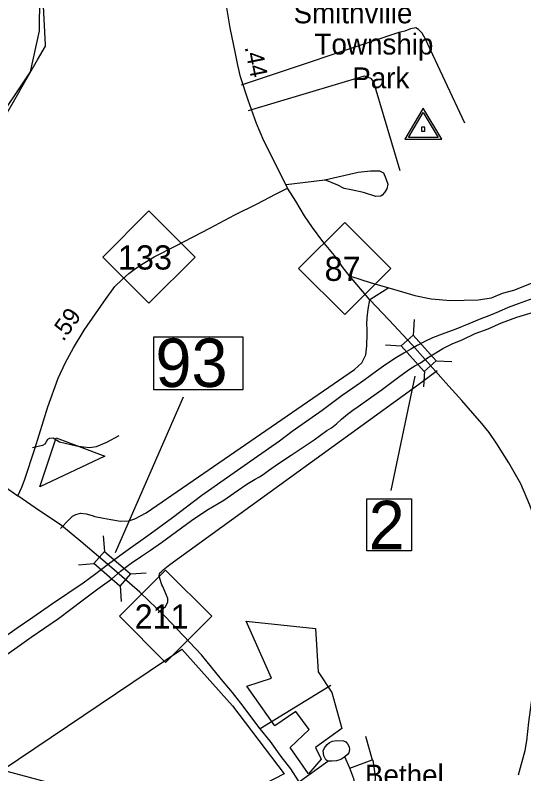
# Model space of a CAD drawing. Extents: x 2104537 to 2336408, y 34176 to 229611.
# Drawn here: x 2292690 to 2296362, y 71538 to 77015 of the extents above; entities that cross this region are included whole.
import ezdxf

# ---------------------------------------------------------------- set-up
doc = ezdxf.new("R2010")
doc.units = 0
for name, color, linetype in [('Exist Boundary Land Use Park Urban  Label', 7, 'Continuous'), ('Exist Boundary Political City Limit New', 7, 'Continuous'), ('Exist Cultural Church Label', 7, 'Continuous'), ('Exist Hydrographic Creek Single Shore', 7, 'Continuous'), ('Exist Hydrographic River Shore', 7, 'Continuous'), ('Exist Road Non-System Type 51', 7, 'Continuous'), ('Exist Road Primary NC Attributed', 7, 'Continuous'), ('Exist Road Primary NC Mileage Hundredths English Label', 7, 'Continuous'), ('Exist Road Primary NC Shield CELL', 7, 'Continuous'), ('Exist Road Primary NC Shield Number Label', 7, 'Continuous'), ('Exist Road Primary NC Structure Standard Bridge CELL', 7, 'Continuous'), ('Exist Road Primary NC Structure Standard Bridge Number Label', 7, 'Continuous'), ('Exist Survey Geodetic Marker CELL', 7, 'Continuous'), ('Map Preparation Boundary City Limit Buffer Line', 7, 'Continuous')]:
    doc.layers.add(name, color=color, linetype=linetype)

msp = doc.modelspace()

# ---------------------------------------------------------------- linework, layer by layer
at = {"layer": 'Exist Boundary Political City Limit New'}
for points in [[(2292421.8, 75948.7), (2292716.2, 76457.9), (2292730.8, 76483.3), (2292740.8, 76500.6), (2292750.8, 76517.5), (2292760.5, 76534.6), (2292786.2, 76579.2), (2292851.8, 76691.9), (2292909.8, 76791.9), (2292909.2, 76800.3), (2292847.5, 77966.9)], [(2293336.8, 73832.2), (2292867.2, 73610.7), (2292984.8, 73962.5), (2293336.8, 73832.2)], [(2294976.2, 72125.1), (2295047.8, 71864.5), (2294858.8, 71727.6), (2294898, 71642.9), (2294806.8, 71538.7), (2294676.2, 71727.6), (2294813.2, 71858), (2294715.5, 71988.3), (2294565.5, 71884), (2294363.5, 72170.7), (2294539.5, 72229.4), (2294356.8, 72639.8), (2294858.8, 72587.7), (2294878.2, 72275), (2294976.2, 72125.1)], [(2294356.8, 71395.4), (2294585, 71030.5), (2292596.8, 71564.8), (2293894, 72437.9), (2294259, 72027.4), (2294630.8, 71538.7), (2294356.8, 71395.4)]]:
    msp.add_lwpolyline(points, dxfattribs=at)
at = {"layer": 'Exist Hydrographic Creek Single Shore'}
for points in [[(2289066.9, 79231), (2289438.9, 79525.7), (2289547, 79517), (2290575.9, 79044.6), (2291422, 78562.6), (2291504.8, 78597), (2291661.9, 78771.2), (2291760.9, 78831.6), (2292018.9, 78859.4), (2292554.9, 78563.8), (2292781.9, 78356.1), (2292865.9, 78226.5), (2292884, 78117.9), (2292862.9, 76959.6)], [(2292862.9, 76959.6), (2292861.8, 76901.4), (2292797.9, 76607.4), (2292527.9, 76207.4)]]:
    msp.add_lwpolyline(points, dxfattribs=at)
at = {"layer": 'Exist Hydrographic River Shore'}
for points in [[(2296428.3, 74968.8), (2296320.3, 74931.5), (2296248.6, 74905), (2296178.9, 74874.5), (2296121.3, 74850.1), (2296039.3, 74817.2), (2295964, 74786.8), (2295870.1, 74748.3), (2295772.6, 74711.8), (2295702.9, 74685.2), (2295647.3, 74659.1), (2295591.3, 74630), (2295547.5, 74603.6), (2295495.8, 74575.1), (2295444, 74544.2), (2295366.2, 74492.3), (2295298.8, 74445.3), (2295207.6, 74378.2), (2295127.8, 74321.3), (2295050.3, 74268.7), (2294905.6, 74161.6), (2294690.8, 74008.3), (2294597.3, 73939.5), (2294414.4, 73811.8), (2294221.6, 73677.8), (2294037, 73546.2), (2293826.3, 73386.9), (2293665.3, 73266.9), (2293472.7, 73129.6), (2293363.3, 73050.7), (2293262.1, 72973.9), (2293180.5, 72913.1), (2292951.9, 72759.1), (2292816.9, 72665.9), (2292703.3, 72589.3), (2292602.2, 72516.5)], [(2292605.2, 72382), (2292704.6, 72453.2), (2292806, 72524.1), (2293002.8, 72659.7), (2293181.6, 72795), (2293286.7, 72874), (2293388.1, 72945.2), (2293449.9, 73001.4), (2293527.4, 73058), (2293600.9, 73109.1), (2293666.3, 73153.1), (2293745.8, 73208), (2293962.4, 73365.6), (2294073.7, 73440.5), (2294195.1, 73513.6), (2294292.5, 73580.6), (2294362.4, 73629.2), (2294397.9, 73651.4), (2294421.8, 73665.7), (2294453.6, 73682.5), (2294479.5, 73700), (2294519.4, 73728.8), (2294590.9, 73777.3), (2294682.2, 73837.9), (2294847.4, 73949.5), (2294895, 73984), (2294940.5, 74015.9), (2294972.4, 74036.6), (2295010.3, 74064.5), (2295045.8, 74099.2), (2295089.8, 74135.1), (2295127.4, 74163.9), (2295165.3, 74190.4), (2295331.9, 74307.6), (2295467.3, 74408.3), (2295536.5, 74459.5), (2295576.3, 74483.3), (2295616.1, 74505.5), (2295666, 74540.6), (2295713.8, 74570.9), (2295777.2, 74609), (2295845.1, 74642.2), (2295920.8, 74674.5), (2296010.2, 74717.1), (2296105.9, 74750.3), (2296201.9, 74792.8), (2296311.3, 74834.3), (2296431, 74871.3)]]:
    msp.add_lwpolyline(points, dxfattribs=at)
at = {"layer": 'Exist Road Non-System Type 51'}
for p, q in [((2294646.6, 75792.9), (2294924.3, 75826.5)), ((2295388, 75046.8), (2295250.6, 74959.3)), ((2295388, 75046.8), (2295486.2, 75017.5)), ((2295629.4, 74370.7), (2295737, 74448.7)), ((2294969.2, 72175.2), (2294459, 71863.2)), ((2295219.9, 71808.6), (2295266.5, 71637.8)), ((2295105.7, 71578.9), (2295069.2, 71659.6)), ((2294733.7, 71476.1), (2294946.6, 71629.8)), ((2295105.7, 71578.9), (2295266.5, 71637.8))]:
    msp.add_line(p, q, dxfattribs=at)
for points in [[(2295935.6, 76235.5), (2295652.5, 76842.6), (2295627.5, 76884.5), (2295602, 76912.1), (2295582.2, 76924.6), (2295544, 76915.5), (2295503.6, 76900.2), (2295459.5, 76890.9), (2294320.5, 76509)], [(2295469.4, 75892.5), (2295289.9, 76498.2), (2295278.8, 76532.6), (2295263.1, 76554.8), (2295237.1, 76567.5), (2295209.4, 76573.9), (2294372.7, 76323.9)], [(2294924.3, 75826.5), (2295166.2, 75880.6), (2295254.3, 75890.4), (2295320.3, 75892.5), (2295350.1, 75877.6), (2295365, 75835), (2295379.9, 75794.5), (2295373.5, 75762.5), (2295356.5, 75734.9), (2295339.5, 75715.7), (2295328.8, 75709.3), (2295294.8, 75705), (2295205.3, 75734.9), (2295115.9, 75754), (2295064, 75764.9), (2295018.5, 75787.7), (2294924.3, 75826.5)], [(2295486.2, 75017.5), (2295574.9, 74991.1), (2295692.5, 74966.9), (2295834.4, 74956.3), (2295932.1, 74956.4), (2296032.2, 74960.3), (2296128.6, 74974.6), (2296207, 75007.2), (2296289.4, 75029.5), (2296428.6, 75084.6), (2296536.9, 75108.8), (2296660.1, 75166.4), (2296778.9, 75203.8), (2296823.2, 75225.3), (2296898.2, 75247.6)], [(2295103.7, 75134.3), (2295260.8, 75083.1), (2295388, 75046.8)], [(2295230.5, 74750.3), (2295229.1, 74783.9), (2295230, 74829.8), (2295239.1, 74893.6), (2295250.6, 74959.3)], [(2293245.4, 73401.6), (2293264.9, 73395.7), (2293328.6, 73382.6), (2293380.3, 73373.4), (2293450.3, 73362.3), (2293510.3, 73363.1), (2293554.6, 73378.3), (2293635.1, 73422.7), (2295138.9, 74457.6), (2295191.6, 74504.5), (2295221, 74562), (2295228.1, 74627.7), (2295231.8, 74715.9), (2295230.5, 74750.3)], [(2293755.2, 72889), (2293749.1, 72902.5), (2293736.1, 72940.8), (2293728.4, 72966.9), (2293730.6, 72981), (2293735, 72988.8), (2293743.1, 72996.8), (2293757.4, 73010.3), (2293806.1, 73049.4), (2295629.4, 74370.7)], [(2293437.8, 73978.5), (2293349, 73930), (2293274.6, 73899.6), (2293228.5, 73892.3), (2293182.3, 73895.2), (2293132.6, 73902.4), (2293009.2, 73932.6), (2292963.8, 73961.4), (2292937.5, 73957.9), (2292923.6, 73952.3), (2292903, 73918.6), (2292886.7, 73907.1), (2292815.2, 73890.4)], [(2293017.2, 73308.6), (2293076.5, 73371.4), (2293102.9, 73398.8), (2293127.1, 73410.4), (2293161.4, 73419.6), (2293201.3, 73414.9), (2293245.4, 73401.6)], [(2293723.3, 72703.3), (2293774.3, 72746.3), (2293791, 72777.8), (2293791.5, 72804), (2293768.3, 72860.2), (2293755.2, 72889)], [(2294946.6, 71629.8), (2294932.6, 71638.3), (2294919.4, 71666.4), (2294913.8, 71702.6), (2294922.5, 71726.4), (2294943, 71750), (2294959.3, 71763.7), (2294981.5, 71773.2), (2295007.5, 71778.6), (2295059.2, 71775.6), (2295077.1, 71767.4), (2295089, 71755), (2295100.4, 71732.8), (2295104.3, 71712.7), (2295097.6, 71688.9), (2295089.5, 71677.3), (2295069.2, 71659.6)], [(2295069.2, 71659.6), (2295040.9, 71642.1), (2295010.6, 71632.5), (2294976.7, 71629.2), (2294946.6, 71629.8)], [(2295266.5, 71637.8), (2295272.7, 71635.7), (2295288.5, 71519.3), (2295281.3, 71365.6), (2295243.2, 71244.3), (2295224.3, 71196.8), (2295192.9, 71150.8)], [(2295192.9, 71150.8), (2295186.6, 71217.5), (2295187.2, 71249.3), (2295180.5, 71309.5), (2295134, 71502.2), (2295105.7, 71578.9)]]:
    msp.add_lwpolyline(points, dxfattribs=at)
at = {"layer": 'Exist Road Primary NC Attributed'}
for points in [[(2294655.8, 75767), (2294573.9, 75932.5), (2294484.1, 76108.6), (2294432.2, 76233.5), (2294371.9, 76401.9), (2294317.2, 76571.3), (2294297.6, 76654.1), (2294279.3, 76738.3), (2294241.4, 76925), (2294207.8, 77129.3), (2294185.3, 77327.2), (2294161.5, 77626.1), (2294146.1, 77812.9), (2294131.7, 78003.5)], [(2292709, 73545.3), (2292736.7, 73606.4), (2292757.8, 73658.3), (2292832.1, 73884.3), (2292926.1, 74187.4), (2293000.7, 74395.2), (2293052.6, 74507.5), (2293110.1, 74614.2), (2293187.3, 74740.5), (2293330.9, 74946.3), (2293409.5, 75055.8), (2293462.8, 75107.7), (2293510.5, 75151.2), (2293558.2, 75186.3), (2293614.3, 75222.8), (2293692.8, 75270.5), (2293848.5, 75349.1), (2294094, 75476.8), (2294276.5, 75573.8), (2294437.8, 75653.8), (2294569.7, 75724), (2294655.8, 75767)], [(2295648.8, 74529.8), (2295556, 74634.9), (2295390.3, 74812.7), (2295250.6, 74959.3), (2295103.7, 75134.3), (2295058.5, 75190.2), (2294994.6, 75279), (2294910.6, 75381.7), (2294836.5, 75481.2), (2294778.1, 75566.3), (2294715.5, 75672.5), (2294655.8, 75767)], [(2296322.6, 71530), (2296370.8, 71705.7), (2296382.9, 71774.6), (2296397.7, 71909.5), (2296429.7, 72141.7), (2296464.2, 72362.7), (2296485.7, 72540.1), (2296503, 72807.7), (2296507.3, 72933.6), (2296487.9, 73177.2), (2296463.8, 73315), (2296405.3, 73477), (2296339.8, 73632), (2296253, 73784.2), (2296168.4, 73919.9), (2296112.8, 74002.2), (2296058.8, 74066.5), (2295994.5, 74142.3), (2295915.3, 74233.1), (2295798.2, 74360.6), (2295648.8, 74529.8)], [(2291672.4, 74120.1), (2291893.4, 74016), (2292043.5, 73944.5), (2292117.8, 73903.8), (2292220.2, 73850.4), (2292340.9, 73781.7), (2292462.9, 73710.1), (2292537.4, 73663.8), (2292620.1, 73607.7), (2292709, 73545.3)], [(2293405.5, 73011), (2293162.6, 73216.1), (2293024.9, 73329.8), (2292833.7, 73459), (2292709, 73545.3)], [(2295318.3, 70173.2), (2295284.6, 70260.3), (2295239.8, 70365.4), (2295169.2, 70544.6), (2295050.4, 70847.8), (2294966, 71046), (2294888.5, 71213.1), (2294801.6, 71372.8), (2294735, 71486.2), (2294679.9, 71572.4), (2294611, 71663.7), (2294533.5, 71770.5), (2294459, 71863.2), (2294318.3, 72047.9), (2294258, 72123.7), (2294180.5, 72218.5), (2294034.1, 72395.9), (2293772.3, 72673.4), (2293589.8, 72849.1), (2293405.5, 73011)]]:
    msp.add_lwpolyline(points, dxfattribs=at)
at = {"layer": 'Exist Road Primary NC Shield CELL'}
for points in [[(2293322.3, 75268.4), (2293655.3, 75601.4), (2293988.3, 75268.4), (2293655.3, 74935.4)], [(2294736.5, 75186.4), (2295069.5, 75519.4), (2295402.5, 75186.4), (2295069.5, 74853.4)], [(2293443, 72675.4), (2293776, 73008.3), (2294109, 72675.4), (2293776, 72342.4)]]:
    msp.add_lwpolyline(points, close=True, dxfattribs=at)
at = {"layer": 'Exist Road Primary NC Structure Standard Bridge CELL'}
for p, q in [((2295569.9, 74818.1), (2295563.8, 74705.1)), ((2295364.6, 74633.9), (2295477.6, 74627.8)), ((2295728.9, 74520.2), (2295842, 74514.1)), ((2295644.7, 74444.6), (2295638.6, 74331.6)), ((2293326.1, 73256.1), (2293334.3, 73143.2)), ((2293145.8, 73047.3), (2293258.7, 73055.6)), ((2293521.6, 72980.8), (2293634.5, 72989.1)), ((2293447.6, 72895.2), (2293455.9, 72782.3))]:
    msp.add_line(p, q, dxfattribs=at)
for points in [[(2295563.8, 74705.1), (2295729.3, 74520.6), (2295643.1, 74443.2), (2295477.6, 74627.8)], [(2293334.3, 73143.2), (2293522, 72981.2), (2293446.3, 72893.6), (2293258.7, 73055.6)]]:
    msp.add_lwpolyline(points, close=True, dxfattribs=at)
at = {"layer": 'Exist Road Primary NC Structure Standard Bridge Number Label'}
for p, q in [((2295574.3, 74409.7), (2295401.4, 73583.8)), ((2293413.4, 73135.2), (2293904.7, 74260.1))]:
    msp.add_line(p, q, dxfattribs=at)
for points in [[(2293689.9, 74693.3), (2294334, 74693.3), (2294334, 74310.9), (2293689.9, 74310.9)], [(2295229.5, 73523.9), (2295551.4, 73523.9), (2295551.4, 73146.8), (2295229.5, 73146.8)]]:
    msp.add_lwpolyline(points, close=True, dxfattribs=at)
at = {"layer": 'Exist Survey Geodetic Marker CELL'}
for points in [[(2295770.2, 76119), (2295636.2, 76345), (2295502.7, 76119)], [(2295744.3, 76131.1), (2295528.7, 76131.1), (2295636.2, 76313.2)], [(2295648.5, 76177.7), (2295648.5, 76205.9), (2295624.3, 76205.9), (2295624.3, 76177.7)]]:
    msp.add_lwpolyline(points, close=True, dxfattribs=at)
at = {"layer": 'Map Preparation Boundary City Limit Buffer Line'}
for points in [[(2292421.8, 75948.7), (2292716.2, 76457.9), (2292730.8, 76483.3), (2292740.8, 76500.6), (2292750.8, 76517.5), (2292760.5, 76534.6), (2292786.2, 76579.2), (2292851.8, 76691.9), (2292909.8, 76791.9), (2292909.2, 76800.3), (2292847.5, 77966.9)], [(2293336.8, 73832.2), (2292867.2, 73610.7), (2292984.8, 73962.5), (2293336.8, 73832.2)], [(2294976.2, 72125.1), (2295047.8, 71864.5), (2294858.8, 71727.6), (2294898, 71642.9), (2294806.8, 71538.7), (2294676.2, 71727.6), (2294813.2, 71858), (2294715.5, 71988.3), (2294565.5, 71884), (2294363.5, 72170.7), (2294539.5, 72229.4), (2294356.8, 72639.8), (2294858.8, 72587.7), (2294878.2, 72275), (2294976.2, 72125.1)], [(2294356.8, 71395.4), (2294585, 71030.5), (2292596.8, 71564.8), (2293894, 72437.9), (2294259, 72027.4), (2294630.8, 71538.7), (2294356.8, 71395.4)]]:
    msp.add_lwpolyline(points, dxfattribs=at)

# ---------------------------------------------------------------- texts
at = {"layer": 'Exist Boundary Land Use Park Urban  Label'}
for s, p in [('Smithville', (2294699.4, 76956.3)), ('Township', (2294850.8, 76731.3)), ('Park', (2295123.4, 76487.7))]:
    msp.add_text(s, height=150, dxfattribs=at).set_placement(p)
at = {"layer": 'Exist Cultural Church Label'}
msp.add_text('Bethel', height=150, dxfattribs=at).set_placement((2295215, 71454.2))
at = {"layer": 'Exist Road Primary NC Mileage Hundredths English Label'}
for s, rotation, p in [('.44', 281.4704, (2294346, 76784.3)), ('.59', 54.3357, (2293036.9, 74654.3))]:
    msp.add_text(s, height=125, rotation=rotation, dxfattribs=at).set_placement(p)
at = {"layer": 'Exist Road Primary NC Shield Number Label'}
for s, p in [('133', (2293431.5, 75178.6)), ('87', (2294923.6, 75096.7)), ('211', (2293552.2, 72585.6))]:
    msp.add_text(s, height=175, dxfattribs=at).set_placement(p)
at = {"layer": 'Exist Road Primary NC Structure Standard Bridge Number Label'}
for s, p in [('93', (2293702.4, 74330.7)), ('2', (2295242.1, 73159.1))]:
    msp.add_text(s, height=350, dxfattribs=at).set_placement(p)

doc.saveas('drawing.dxf')
